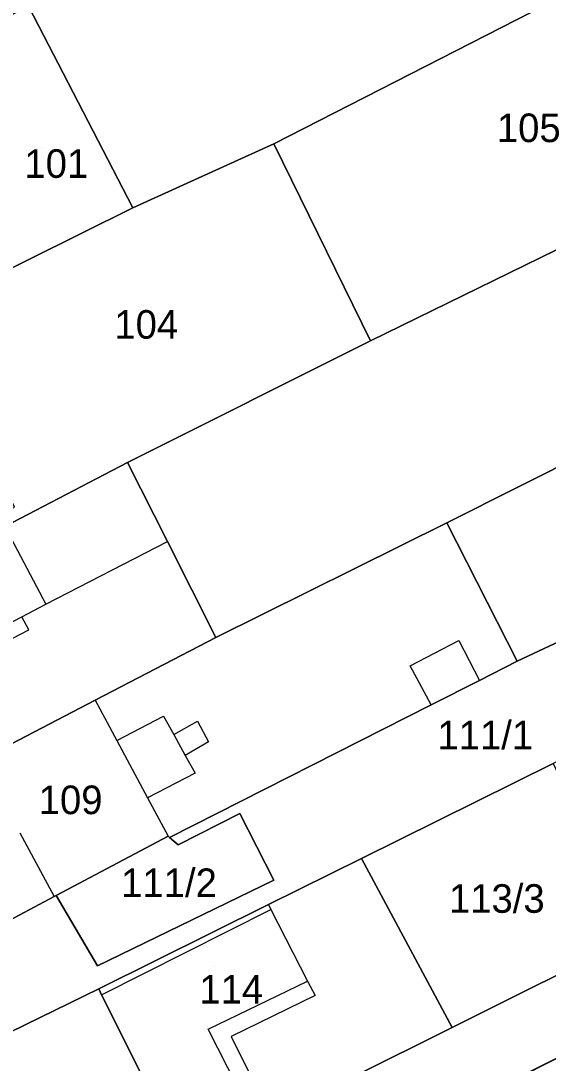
# Model space of a CAD drawing. Extents: x -263943 to -261149, y -1236934 to -1230686.
# Drawn here: x -262772.3 to -262735.4, y -1235924 to -1235851.1 of the extents above; entities that cross this region are included whole.
import ezdxf

# ---------------------------------------------------------------- set-up
doc = ezdxf.new("R2010")
doc.units = 0
for name, color, linetype in [('body_kn', 7, 'Continuous'), ('kladpar_druhypozemkov', 7, 'Continuous'), ('kladpar_hranice', 7, 'Continuous'), ('kladpar_parcelnecisla', 7, 'Continuous'), ('kladpar_plochy', 7, 'Continuous'), ('zappar_hrandruhpozemk', 7, 'Continuous')]:
    doc.layers.add(name, color=color, linetype=linetype)

msp = doc.modelspace()

# ---------------------------------------------------------------- linework, layer by layer
at = {"layer": 'body_kn'}
for p, q in [((-262754.64, -1235859.71), (-262754.64, -1235859.71)), ((-262764.5, -1235864.18), (-262764.5, -1235864.18)), ((-262764.5, -1235864.18), (-262764.5, -1235864.18)), ((-262747.87, -1235873.47), (-262747.87, -1235873.47)), ((-262764.86, -1235881.99), (-262764.86, -1235881.99)), ((-262764.86, -1235881.99), (-262764.86, -1235881.99)), ((-262742.54, -1235886.21), (-262742.54, -1235886.21)), ((-262742.54, -1235886.21), (-262742.54, -1235886.21)), ((-262762.07, -1235887.51), (-262762.07, -1235887.51)), ((-262770.57, -1235891.9), (-262770.57, -1235891.9)), ((-262772.25, -1235892.78), (-262772.25, -1235892.78)), ((-262772.25, -1235892.78), (-262772.25, -1235892.78)), ((-262771.76, -1235893.68), (-262771.76, -1235893.68)), ((-262771.76, -1235893.68), (-262771.76, -1235893.68)), ((-262758.68, -1235894.22), (-262758.68, -1235894.22)), ((-262758.68, -1235894.22), (-262758.68, -1235894.22)), ((-262741.7, -1235894.44), (-262741.7, -1235894.44)), ((-262737.62, -1235895.89), (-262737.62, -1235895.89)), ((-262737.62, -1235895.89), (-262737.62, -1235895.89)), ((-262745.1, -1235896.21), (-262745.1, -1235896.21)), ((-262740.26, -1235897.23), (-262740.26, -1235897.23)), ((-262740.26, -1235897.23), (-262740.26, -1235897.23)), ((-262767.13, -1235898.62), (-262767.13, -1235898.62)), ((-262767.13, -1235898.62), (-262767.13, -1235898.62)), ((-262743.62, -1235898.93), (-262743.62, -1235898.93)), ((-262743.62, -1235898.93), (-262743.62, -1235898.93)), ((-262762.34, -1235899.73), (-262762.34, -1235899.73)), ((-262759.96, -1235900.07), (-262759.96, -1235900.07)), ((-262765.61, -1235901.43), (-262765.61, -1235901.43)), ((-262761.63, -1235901.02), (-262761.63, -1235901.02)), ((-262759.2, -1235901.52), (-262759.2, -1235901.52)), ((-262760.82, -1235902.48), (-262760.82, -1235902.48)), ((-262760.82, -1235902.48), (-262760.82, -1235902.48)), ((-262760.14, -1235903.72), (-262760.14, -1235903.72)), ((-262763.46, -1235905.45), (-262763.46, -1235905.45)), ((-262763.46, -1235905.45), (-262763.46, -1235905.45)), ((-262757, -1235906.53), (-262757, -1235906.53)), ((-262762.01, -1235908.13), (-262762.01, -1235908.13)), ((-262762.01, -1235908.13), (-262762.01, -1235908.13)), ((-262761.93, -1235908.21), (-262761.93, -1235908.21)), ((-262761.33, -1235908.72), (-262761.33, -1235908.72)), ((-262748.51, -1235909.69), (-262748.51, -1235909.69)), ((-262748.51, -1235909.69), (-262748.51, -1235909.69)), ((-262754.63, -1235911.2), (-262754.63, -1235911.2)), ((-262769.98, -1235912.34), (-262769.98, -1235912.34)), ((-262769.86, -1235912.28), (-262769.86, -1235912.28)), ((-262755.01, -1235912.91), (-262755.01, -1235912.91)), ((-262755.01, -1235912.91), (-262755.01, -1235912.91)), ((-262754.83, -1235913.26), (-262754.83, -1235913.26)), ((-262754.83, -1235913.26), (-262754.83, -1235913.26)), ((-262766.95, -1235917.19), (-262766.95, -1235917.19)), ((-262752.27, -1235918.25), (-262752.27, -1235918.25)), ((-262752.27, -1235918.25), (-262752.27, -1235918.25)), ((-262766.87, -1235918.8), (-262766.87, -1235918.8)), ((-262766.67, -1235919.21), (-262766.67, -1235919.21)), ((-262766.67, -1235919.21), (-262766.67, -1235919.21)), ((-262751.75, -1235919.27), (-262751.75, -1235919.27)), ((-262759.23, -1235921.62), (-262759.23, -1235921.62)), ((-262757.61, -1235922.14), (-262757.61, -1235922.14)), ((-262742.16, -1235921.5), (-262742.16, -1235921.5))]:
    msp.add_line(p, q, dxfattribs=at)
at = {"layer": 'kladpar_druhypozemkov'}
for p, q in [((-262737.01, -1235857.63), (-262737.01, -1235857.63)), ((-262770.86, -1235859.93), (-262770.86, -1235859.93)), ((-262763.76, -1235870.98), (-262763.76, -1235870.98)), ((-262740.78, -1235900.4), (-262740.78, -1235900.4)), ((-262768.96, -1235904.68), (-262768.96, -1235904.68)), ((-262762.71, -1235910.58), (-262762.71, -1235910.58)), ((-262739.26, -1235911.98), (-262739.26, -1235911.98)), ((-262758.76, -1235917.23), (-262758.76, -1235917.23))]:
    msp.add_line(p, q, dxfattribs=at)
at = {"layer": 'kladpar_hranice'}
for points in [[(-262725.99, -1235845.03), (-262754.64, -1235859.71), (-262764.5, -1235864.18), (-262771.78, -1235850.07), (-262761.49, -1235844.76), (-262716.44, -1235821.98), (-262709.33, -1235836.68), (-262711.37, -1235837.7), (-262725.99, -1235845.03)], [(-262722.93, -1235851), (-262718.71, -1235859.21), (-262747.87, -1235873.47), (-262754.64, -1235859.71), (-262725.99, -1235845.03), (-262725.71, -1235845.57), (-262723.5, -1235849.89), (-262722.93, -1235851)], [(-262764.5, -1235864.18), (-262782.68, -1235873.2), (-262783.8, -1235873.77), (-262784.44, -1235874.1), (-262786.92, -1235869.12), (-262773.92, -1235862.11), (-262778.58, -1235853.53), (-262771.78, -1235850.07), (-262764.5, -1235864.18)], [(-262742.54, -1235886.21), (-262758.68, -1235894.22), (-262762.07, -1235887.51), (-262764.86, -1235881.99), (-262747.87, -1235873.47), (-262718.71, -1235859.21), (-262702.39, -1235851.12), (-262697.91, -1235863.77), (-262742.54, -1235886.21)], [(-262764.86, -1235881.99), (-262773.44, -1235886.47), (-262775.29, -1235887.44), (-262775.75, -1235886.56), (-262772.77, -1235885.11), (-262774.29, -1235881.88), (-262777.38, -1235883.41), (-262782.68, -1235873.2), (-262764.5, -1235864.18), (-262754.64, -1235859.71), (-262747.87, -1235873.47), (-262764.86, -1235881.99)], [(-262701.76, -1235878.6), (-262695.89, -1235876.33), (-262737.62, -1235895.89), (-262742.54, -1235886.21), (-262697.91, -1235863.77), (-262696.44, -1235872.93), (-262702.86, -1235874.7), (-262701.76, -1235878.6)], [(-262740.26, -1235897.23), (-262737.62, -1235895.89), (-262695.89, -1235876.33), (-262694.63, -1235883.12), (-262717.49, -1235894.34), (-262735.09, -1235903.03), (-262748.51, -1235909.69), (-262755.01, -1235912.91), (-262766.87, -1235918.8), (-262777.23, -1235923.86), (-262780.73, -1235917.51), (-262773.48, -1235914.2), (-262769.98, -1235912.34), (-262769.86, -1235912.28), (-262766.95, -1235917.19), (-262754.63, -1235911.2), (-262757, -1235906.53), (-262761.33, -1235908.72), (-262761.93, -1235908.21), (-262743.62, -1235898.93), (-262740.26, -1235897.23)], [(-262758.68, -1235894.22), (-262767.13, -1235898.62), (-262775.15, -1235902.79), (-262781.3, -1235905.99), (-262785.45, -1235908.15), (-262788.89, -1235901.38), (-262791.72, -1235895.83), (-262787.64, -1235893.89), (-262775.29, -1235887.44), (-262773.44, -1235886.47), (-262764.86, -1235881.99), (-262762.07, -1235887.51), (-262758.68, -1235894.22)], [(-262737.62, -1235895.89), (-262740.26, -1235897.23), (-262743.62, -1235898.93), (-262761.93, -1235908.21), (-262762.01, -1235908.13), (-262769.86, -1235912.28), (-262769.98, -1235912.34), (-262773.48, -1235914.2), (-262780.73, -1235917.51), (-262782.06, -1235915.11), (-262783.01, -1235913.16), (-262783.54, -1235912.07), (-262785.45, -1235908.15), (-262781.3, -1235905.99), (-262775.15, -1235902.79), (-262767.13, -1235898.62), (-262758.68, -1235894.22), (-262742.54, -1235886.21), (-262737.62, -1235895.89)], [(-262748.51, -1235909.69), (-262735.09, -1235903.03), (-262729.41, -1235915.14), (-262742.16, -1235921.5), (-262748.51, -1235909.69)], [(-262762.01, -1235908.13), (-262761.93, -1235908.21), (-262761.33, -1235908.72), (-262757, -1235906.53), (-262754.63, -1235911.2), (-262766.95, -1235917.19), (-262769.86, -1235912.28), (-262762.01, -1235908.13)], [(-262769.94, -1235935.34), (-262772.06, -1235931), (-262766.71, -1235930.42), (-262762.21, -1235928.15), (-262766.67, -1235919.21), (-262766.87, -1235918.8), (-262755.01, -1235912.91), (-262748.51, -1235909.69), (-262742.16, -1235921.5), (-262769.94, -1235935.34)], [(-262730.61, -1235921.53), (-262768.5, -1235940.51), (-262769.94, -1235935.34), (-262742.16, -1235921.5), (-262729.41, -1235915.14), (-262727.21, -1235919.84), (-262730.61, -1235921.53)], [(-262766.71, -1235930.42), (-262772.06, -1235931), (-262773.93, -1235931.17), (-262777.23, -1235923.86), (-262766.87, -1235918.8), (-262766.67, -1235919.21), (-262762.21, -1235928.15), (-262766.71, -1235930.42)], [(-262738.14, -1235945.59), (-262742.79, -1235948.02), (-262756.08, -1235954.95), (-262761.13, -1235957.58), (-262768.5, -1235940.51), (-262730.61, -1235921.53), (-262724.09, -1235938.26), (-262731.05, -1235941.89)]]:
    msp.add_lwpolyline(points, dxfattribs=at)
at = {"layer": 'kladpar_plochy'}
msp.add_line((-262768.5, -1235940.51), (-262730.61, -1235921.53), dxfattribs=at)
for points in [[(-262725.99, -1235845.03), (-262754.64, -1235859.71), (-262764.5, -1235864.18), (-262771.78, -1235850.07), (-262761.49, -1235844.76), (-262716.44, -1235821.98), (-262709.33, -1235836.68), (-262711.37, -1235837.7)], [(-262722.93, -1235851), (-262718.71, -1235859.21), (-262747.87, -1235873.47), (-262754.64, -1235859.71), (-262725.99, -1235845.03), (-262725.71, -1235845.57), (-262723.5, -1235849.89)], [(-262764.5, -1235864.18), (-262782.68, -1235873.2), (-262783.8, -1235873.77), (-262784.44, -1235874.1), (-262786.92, -1235869.12), (-262773.92, -1235862.11), (-262778.58, -1235853.53), (-262771.78, -1235850.07)], [(-262742.54, -1235886.21), (-262758.68, -1235894.22), (-262762.07, -1235887.51), (-262764.86, -1235881.99), (-262747.87, -1235873.47), (-262718.71, -1235859.21), (-262702.39, -1235851.12), (-262697.91, -1235863.77)], [(-262764.86, -1235881.99), (-262773.44, -1235886.47), (-262775.29, -1235887.44), (-262775.75, -1235886.56), (-262772.77, -1235885.11), (-262774.29, -1235881.88), (-262777.38, -1235883.41), (-262782.68, -1235873.2), (-262764.5, -1235864.18), (-262754.64, -1235859.71), (-262747.87, -1235873.47)], [(-262701.76, -1235878.6), (-262695.89, -1235876.33), (-262737.62, -1235895.89), (-262742.54, -1235886.21), (-262697.91, -1235863.77), (-262696.44, -1235872.93), (-262702.86, -1235874.7)], [(-262740.26, -1235897.23), (-262737.62, -1235895.89), (-262695.89, -1235876.33), (-262694.63, -1235883.12), (-262717.49, -1235894.34), (-262735.09, -1235903.03), (-262748.51, -1235909.69), (-262755.01, -1235912.91), (-262766.87, -1235918.8), (-262777.23, -1235923.86), (-262780.73, -1235917.51), (-262773.48, -1235914.2), (-262769.98, -1235912.34), (-262769.86, -1235912.28), (-262766.95, -1235917.19), (-262754.63, -1235911.2), (-262757, -1235906.53), (-262761.33, -1235908.72), (-262761.93, -1235908.21), (-262743.62, -1235898.93)], [(-262758.68, -1235894.22), (-262767.13, -1235898.62), (-262775.15, -1235902.79), (-262781.3, -1235905.99), (-262785.45, -1235908.15), (-262788.89, -1235901.38), (-262791.72, -1235895.83), (-262787.64, -1235893.89), (-262775.29, -1235887.44), (-262773.44, -1235886.47), (-262764.86, -1235881.99), (-262762.07, -1235887.51)], [(-262737.62, -1235895.89), (-262740.26, -1235897.23), (-262743.62, -1235898.93), (-262761.93, -1235908.21), (-262762.01, -1235908.13), (-262769.86, -1235912.28), (-262769.98, -1235912.34), (-262773.48, -1235914.2), (-262780.73, -1235917.51), (-262782.06, -1235915.11), (-262783.01, -1235913.16), (-262783.54, -1235912.07), (-262785.45, -1235908.15), (-262781.3, -1235905.99), (-262775.15, -1235902.79), (-262767.13, -1235898.62), (-262758.68, -1235894.22), (-262742.54, -1235886.21)], [(-262748.51, -1235909.69), (-262735.09, -1235903.03), (-262729.41, -1235915.14), (-262742.16, -1235921.5)], [(-262762.01, -1235908.13), (-262761.93, -1235908.21), (-262761.33, -1235908.72), (-262757, -1235906.53), (-262754.63, -1235911.2), (-262766.95, -1235917.19), (-262769.86, -1235912.28)], [(-262769.94, -1235935.34), (-262772.06, -1235931), (-262766.71, -1235930.42), (-262762.21, -1235928.15), (-262766.67, -1235919.21), (-262766.87, -1235918.8), (-262755.01, -1235912.91), (-262748.51, -1235909.69), (-262742.16, -1235921.5)], [(-262730.61, -1235921.53), (-262768.5, -1235940.51), (-262769.94, -1235935.34), (-262742.16, -1235921.5), (-262729.41, -1235915.14), (-262727.21, -1235919.84)], [(-262766.71, -1235930.42), (-262772.06, -1235931), (-262773.93, -1235931.17), (-262777.23, -1235923.86), (-262766.87, -1235918.8), (-262766.67, -1235919.21), (-262762.21, -1235928.15)]]:
    msp.add_lwpolyline(points, close=True, dxfattribs=at)
at = {"layer": 'zappar_hrandruhpozemk'}
for p, q in [((-262773.44, -1235886.47), (-262770.57, -1235891.9)), ((-262781.94, -1235897.82), (-262772.25, -1235892.78)), ((-262771.76, -1235893.68), (-262772.25, -1235892.78)), ((-262781.36, -1235898.74), (-262771.76, -1235893.68)), ((-262743.62, -1235898.93), (-262745.1, -1235896.21)), ((-262767.13, -1235898.62), (-262765.61, -1235901.43)), ((-262765.61, -1235901.43), (-262763.46, -1235905.45)), ((-262761.63, -1235901.02), (-262760.82, -1235902.48)), ((-262763.46, -1235905.45), (-262762.01, -1235908.13)), ((-262772.39, -1235907.89), (-262769.98, -1235912.34)), ((-262766.67, -1235919.21), (-262754.83, -1235913.26)), ((-262755.01, -1235912.91), (-262754.83, -1235913.26)), ((-262754.83, -1235913.26), (-262752.27, -1235918.25)), ((-262759.23, -1235921.62), (-262752.27, -1235918.25)), ((-262757.15, -1235925.7), (-262759.23, -1235921.62))]:
    msp.add_line(p, q, dxfattribs=at)
for points in [[(-262772.25, -1235892.78), (-262770.57, -1235891.9), (-262762.07, -1235887.51)], [(-262745.1, -1235896.21), (-262741.7, -1235894.44), (-262740.26, -1235897.23)], [(-262765.61, -1235901.43), (-262762.34, -1235899.73), (-262761.63, -1235901.02)], [(-262761.63, -1235901.02), (-262759.96, -1235900.07), (-262759.2, -1235901.52), (-262760.82, -1235902.48)], [(-262760.82, -1235902.48), (-262760.14, -1235903.72), (-262763.46, -1235905.45)], [(-262752.27, -1235918.25), (-262751.75, -1235919.27), (-262757.61, -1235922.14), (-262756.09, -1235925.19), (-262757.15, -1235925.7), (-262762.21, -1235928.15)]]:
    msp.add_lwpolyline(points, dxfattribs=at)

# ---------------------------------------------------------------- texts
at = {"layer": 'kladpar_parcelnecisla'}
for s, p in [('105', (-262739.036, -1235859.58)), ('101', (-262772.072, -1235862.08)), ('104', (-262765.781, -1235873.33)), ('111/1', (-262743.191, -1235902.05)), ('109', (-262771.071, -1235906.58)), ('111/2', (-262765.307, -1235912.38)), ('113/3', (-262742.385, -1235913.48)), ('114', (-262759.84, -1235919.83))]:
    msp.add_text(s, height=2, dxfattribs=at).set_placement(p)

doc.saveas('drawing.dxf')
